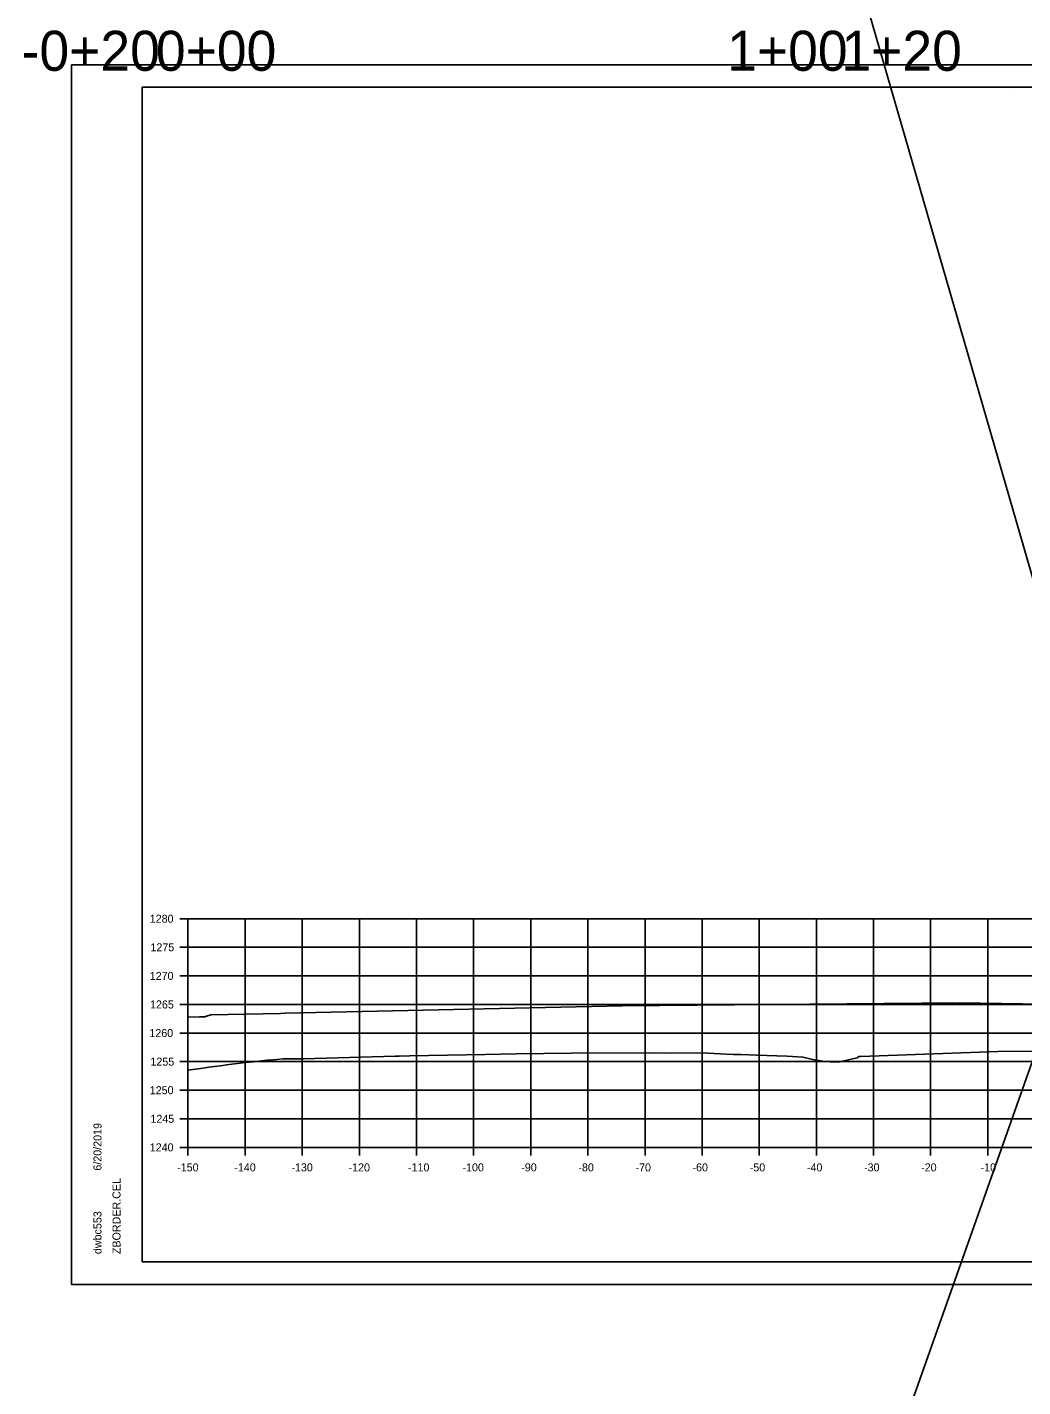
# Model space of a CAD drawing. Extents: x -70 to 701944, y -4 to 666871.
# Drawn here: x 664561.8 to 664736, y 658344.2 to 658582 of the extents above; entities that cross this region are included whole.
import ezdxf

# ---------------------------------------------------------------- set-up
doc = ezdxf.new("R2010")
doc.units = 0
for name, color, linetype in [('R_Axis', 7, 'Continuous'), ('R_Axis Annot', 7, 'Continuous'), ('R_Border', 7, 'Continuous'), ('R_Draft', 7, 'Continuous'), ('R_Exist Surface', 7, 'Continuous'), ('R_Fin Surface', 7, 'Continuous'), ('R_Grid', 7, 'Continuous'), ('R_No Plot', 7, 'Continuous')]:
    doc.layers.add(name, color=color, linetype=linetype)

msp = doc.modelspace()

# ---------------------------------------------------------------- linework, layer by layer
at = {"layer": 'R_Axis'}
for p, q in [((664588.5, 658426.06), (664589.9, 658426.06)), ((664589.9, 658386.06), (664589.9, 658426.06)), ((664588.5, 658421.06), (664589.9, 658421.06)), ((664588.5, 658416.06), (664589.9, 658416.06)), ((664588.5, 658411.06), (664589.9, 658411.06)), ((664588.5, 658406.06), (664589.9, 658406.06)), ((664588.5, 658401.06), (664589.9, 658401.06)), ((664588.5, 658396.06), (664589.9, 658396.06)), ((664588.5, 658391.06), (664589.9, 658391.06)), ((664588.5, 658386.06), (664589.9, 658386.06)), ((664589.9, 658386.06), (664889.9, 658386.06)), ((664589.9, 658384.66), (664589.9, 658386.06)), ((664599.9, 658384.66), (664599.9, 658386.06)), ((664609.9, 658384.66), (664609.9, 658386.06)), ((664619.9, 658384.66), (664619.9, 658386.06)), ((664629.9, 658384.66), (664629.9, 658386.06)), ((664639.9, 658384.66), (664639.9, 658386.06)), ((664649.9, 658384.66), (664649.9, 658386.06)), ((664659.9, 658384.66), (664659.9, 658386.06)), ((664669.9, 658384.66), (664669.9, 658386.06)), ((664679.9, 658384.66), (664679.9, 658386.06)), ((664689.9, 658384.66), (664689.9, 658386.06)), ((664699.9, 658384.66), (664699.9, 658386.06)), ((664709.9, 658384.66), (664709.9, 658386.06)), ((664719.9, 658384.66), (664719.9, 658386.06)), ((664729.9, 658384.66), (664729.9, 658386.06))]:
    msp.add_line(p, q, dxfattribs=at)
at = {"layer": 'R_Border'}
for p, q in [((664581.9, 658571.52), (664898.08, 658571.52)), ((664581.9, 658366.06), (664581.9, 658571.52)), ((664734.42, 658571.26), (664734.42, 658571.26)), ((664734.42, 658571.26), (664734.42, 658571.26)), ((664581.9, 658366.06), (664581.9, 658366.06)), ((664898.08, 658366.06), (664581.9, 658366.06))]:
    msp.add_line(p, q, dxfattribs=at)
at = {"layer": 'R_Draft'}
for p, q in [((664956.93, 659021.81), (664605.41, 658026.64)), ((664590.39, 658994.75), (664875.81, 658008.61))]:
    msp.add_line(p, q, dxfattribs=at)
at = {"layer": 'R_Exist Surface'}
msp.add_lwpolyline([(664589.9, 658399.56), (664592.53, 658399.94), (664593.53, 658400.07), (664594.07, 658400.14), (664596.03, 658400.39), (664596.67, 658400.48), (664599.97, 658400.88), (664601.35, 658401.05), (664603.7, 658401.29), (664604.19, 658401.33), (664605.47, 658401.42), (664606.54, 658401.53), (664607.31, 658401.54), (664607.95, 658401.57), (664608.71, 658401.56), (664610.1, 658401.56), (664626.16, 658402.01), (664626.88, 658402.02), (664628.72, 658402.06), (664641.9, 658402.32), (664647.36, 658402.44), (664657.01, 658402.56), (664670.91, 658402.58), (664674.48, 658402.57), (664679.87, 658402.58), (664683.04, 658402.41), (664685.33, 658402.31), (664686.66, 658402.3), (664689.42, 658402.18), (664694.76, 658402.01), (664697.53, 658401.85), (664699.26, 658401.43), (664701.39, 658401.08), (664702.32, 658401.05), (664703.74, 658400.95), (664707.05, 658401.73), (664707.35, 658401.93), (664707.41, 658401.94), (664707.69, 658401.94), (664731.66, 658402.81), (664745.11, 658402.93)], dxfattribs=at)
at = {"layer": 'R_Fin Surface'}
msp.add_lwpolyline([(664589.9, 658408.86), (664590.04, 658408.86), (664591.9, 658408.9), (664592.83, 658408.92), (664592.9, 658408.92), (664592.98, 658408.94), (664593.9, 658409.25), (664606.09, 658409.49), (664606.9, 658409.51), (664665.9, 658410.85), (664724.9, 658411.37), (664735.96, 658411.15), (664737.9, 658411.11), (664738.77, 658410.82), (664738.9, 658410.78), (664739.02, 658410.78), (664739.9, 658410.76), (664743.08, 658410.69), (664775.9, 658410.04)], dxfattribs=at)
at = {"layer": 'R_Grid'}
for p, q in [((664589.9, 658426.06), (664889.9, 658426.06)), ((664589.9, 658386.06), (664589.9, 658426.06)), ((664599.9, 658386.06), (664599.9, 658426.06)), ((664609.9, 658386.06), (664609.9, 658426.06)), ((664619.9, 658386.06), (664619.9, 658426.06)), ((664629.9, 658386.06), (664629.9, 658426.06)), ((664639.9, 658386.06), (664639.9, 658426.06)), ((664649.9, 658386.06), (664649.9, 658426.06)), ((664659.9, 658386.06), (664659.9, 658426.06)), ((664669.9, 658386.06), (664669.9, 658426.06)), ((664679.9, 658386.06), (664679.9, 658426.06)), ((664689.9, 658386.06), (664689.9, 658426.06)), ((664699.9, 658386.06), (664699.9, 658426.06)), ((664709.9, 658386.06), (664709.9, 658426.06)), ((664719.9, 658386.06), (664719.9, 658426.06)), ((664729.9, 658386.06), (664729.9, 658426.06)), ((664589.9, 658421.06), (664889.9, 658421.06)), ((664589.9, 658416.06), (664889.9, 658416.06)), ((664589.9, 658411.06), (664889.9, 658411.06)), ((664589.9, 658406.06), (664889.9, 658406.06)), ((664589.9, 658401.06), (664889.9, 658401.06)), ((664589.9, 658396.06), (664889.9, 658396.06)), ((664589.9, 658391.06), (664889.9, 658391.06)), ((664589.9, 658386.06), (664889.9, 658386.06))]:
    msp.add_line(p, q, dxfattribs=at)
at = {"layer": 'R_No Plot'}
for p, q in [((664569.5, 658575.42), (664902.83, 658575.42)), ((664569.5, 658362.08), (664902.83, 658362.08))]:
    msp.add_line(p, q, dxfattribs=at)
for points in [[(664569.49, 658575.42), (664902.83, 658575.42), (664902.83, 658362.08), (664569.49, 658362.08)], [(664815.82, 658571.52), (664815.82, 658561.64), (664851.55, 658561.64), (664851.55, 658558.72), (664874.75, 658558.72), (664874.75, 658534.39), (664898.08, 658534.39), (664898.08, 658366.06), (664581.9, 658366.06), (664581.9, 658571.52)]]:
    msp.add_lwpolyline(points, close=True, dxfattribs=at)

# ---------------------------------------------------------------- texts
at = {"layer": 'R_Axis Annot'}
for s, height, p in [('-0+20', 7, (664560.78, 658574.39)), ('0+00', 7, (664584.28, 658574.39)), ('1+00', 7, (664684.28, 658574.39)), ('1+20', 7, (664704.28, 658574.39)), ('1280', 1.4, (664583.21, 658425.36)), ('1275', 1.4, (664583.33, 658420.36)), ('1270', 1.4, (664583.21, 658415.36)), ('1265', 1.4, (664583.26, 658410.36)), ('1260', 1.4, (664583.14, 658405.36)), ('1255', 1.4, (664583.33, 658400.36)), ('1250', 1.4, (664583.21, 658395.36)), ('1245', 1.4, (664583.33, 658390.36)), ('1240', 1.4, (664583.21, 658385.36)), ('-150', 1.4, (664588.01, 658381.86)), ('-140', 1.4, (664598.01, 658381.86)), ('-130', 1.4, (664608.01, 658381.86)), ('-120', 1.4, (664618.01, 658381.86)), ('-110', 1.4, (664628.41, 658381.86)), ('-100', 1.4, (664637.95, 658381.86)), ('-90', 1.4, (664648.24, 658381.86)), ('-80', 1.4, (664658.24, 658381.86)), ('-70', 1.4, (664668.24, 658381.86)), ('-60', 1.4, (664678.21, 658381.86)), ('-50', 1.4, (664688.24, 658381.86)), ('-40', 1.4, (664698.24, 658381.86)), ('-30', 1.4, (664708.24, 658381.86)), ('-20', 1.4, (664718.24, 658381.86)), ('-10', 1.4, (664728.64, 658381.86))]:
    msp.add_text(s, height=height, dxfattribs=at).set_placement(p)
at = {"layer": 'R_Border'}
for s, p in [('6/20/2019', (664574.76, 658381.99)), ('ZBORDER.CEL', (664578.09, 658367.39)), ('dwbc553', (664574.76, 658367.39))]:
    msp.add_text(s, height=1.4, rotation=90, dxfattribs=at).set_placement(p)

doc.saveas('drawing.dxf')
